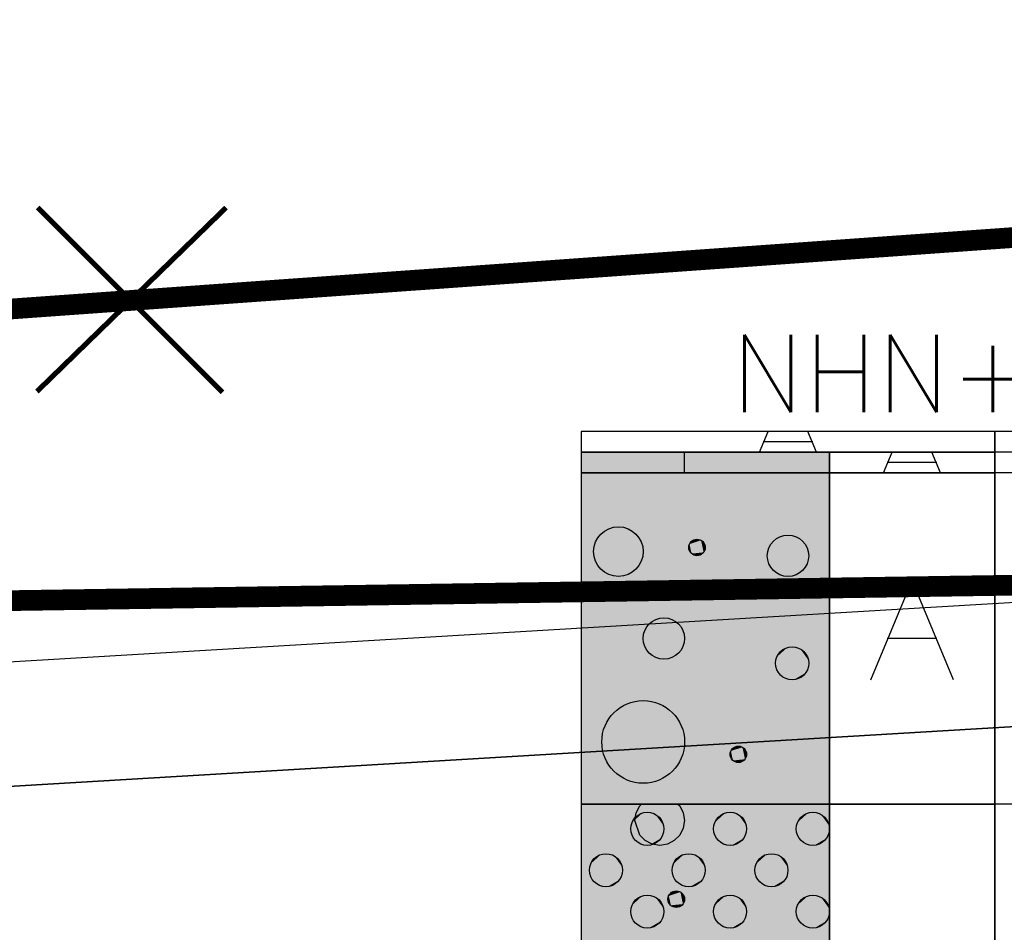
# Model space of a CAD drawing. Header units: metres. Extents: x 3458045 to 3462392, y 5482308 to 5484762.
# Tile 389 of 458: x 3461253.65 to 3461258.41, y 5484002.51 to 5484006.92. Entities that reach past the tile are written whole.
import ezdxf

# ---------------------------------------------------------------- set-up
doc = ezdxf.new("R2010")
doc.units = ezdxf.units.M
doc.linetypes.add('AUSGEZOGEN', pattern=[2, 1, 1])
doc.linetypes.add('VERDECKT', pattern=[9.525, 6.35, -3.175])
for name, color, linetype in [('BAUER_BK 2014', 1, 'CONTINUOUS'), ('SP_GELÄNDE-BESTAND', 251, 'CONTINUOUS'), ('SP_GRADIENTE', 3, 'CONTINUOUS'), ('SP_Rückbau', 40, 'AUSGEZOGEN'), ('SP_Tunnelsohle_L6-Schnitt', 2, 'CONTINUOUS'), ('WBObjGr', 7, 'CONTINUOUS'), ('WBObjSy', 7, 'CONTINUOUS'), ('WBObjTx', 7, 'CONTINUOUS')]:
    doc.layers.add(name, color=color, linetype=linetype)
doc.layers.add('SP_HILF', color=6, linetype='CONTINUOUS', plot=False)
doc.styles.add('ROMANS', font='ROMANS')

# ---------------------------------------------------------------- blocks, each defined once
blk = doc.blocks.new('A$C23D12D66')
at = {"layer": 'SP_Rückbau', "lineweight": 60, "const_width": 0.025, "flags": 128}
for points in [[(-0.4223, -0.47), (0.4223, 0.47)], [(-0.4661, 0.4263), (0.4705, -0.4394)]]:
    blk.add_lwpolyline(points, dxfattribs=at)
blk = doc.blocks.new('A$C78052E65')
at = {"layer": 'WBObjGr', "color": 7, "linetype": 'Continuous'}
for points in [[(0, 0), (-5, 0)], [(-5, 0), (-5, -10)], [(-3, 0), (-3, -10)], [(-5, -0.1), (-3, -0.1)], [(-1.0204, -0.4992), (-2, -0.4992), (-2.6, -0.1), (-3, -0.1)], [(-5, -0.2), (-3, -0.2)], [(-1.0204, -0.9984), (-2, -0.9984), (-2.6, -0.2), (-3, -0.2)], [(-5, -1.8), (-3, -1.8)], [(-1.9993, -1.8), (-2, -1.8), (-2.6, -1.8), (-3, -1.8)]]:
    blk.add_lwpolyline(points, dxfattribs=at)
at = {"layer": 'WBObjSy', "color": 7, "linetype": 'Continuous'}
for points in [[(-3, -0.1), (-3, 0), (-5, 0), (-5, -0.1), (-3, -0.1)], [(-3, -0.1), (-3, 0), (-5, 0), (-5, -0.1), (-3, -0.1)], [(-4.138, -0.1), (-4.096, 0)], [(-3.862, -0.1), (-3.904, 0)], [(-3.88, -0.05), (-4.12, -0.05)], [(-3.8, -0.2), (-3.8, -0.1), (-5, -0.1), (-5, -0.2), (-3.8, -0.2)], [(-3, -0.2), (-3, -0.1), (-3.8, -0.1), (-3.8, -0.2), (-3, -0.2)], [(-3.538, -0.2), (-3.496, -0.1)], [(-3.262, -0.2), (-3.304, -0.1)], [(-3.28, -0.15), (-3.52, -0.15)], [(-3.8, -1.8), (-3.8, -0.2), (-5, -0.2), (-5, -1.8), (-3.8, -1.8)], [(-3, -1.8), (-3, -0.2), (-3.8, -0.2), (-3.8, -1.8), (-3, -1.8)], [(-3.6, -1.2), (-3.4, -0.72)], [(-3.2, -1.2), (-3.4, -0.72)], [(-3.28, -1), (-3.52, -1)], [(-3.8, -4.4), (-3.8, -1.8), (-5, -1.8), (-5, -4.4), (-3.8, -4.4)], [(-4.88, -1.8), (-4.88, -1.8), (-4.88, -1.8)], [(-4.74, -1.88), (-4.734, -1.843), (-4.716, -1.8094), (-4.708, -1.8), (-4.532, -1.8), (-4.522, -1.8094), (-4.506, -1.843), (-4.5, -1.88), (-4.506, -1.917), (-4.522, -1.9506), (-4.55, -1.977), (-4.582, -1.9942), (-4.62, -2), (-4.656, -1.9942), (-4.69, -1.977), (-4.716, -1.9506), (-4.74, -1.88)], [(-4.48, -1.8), (-4.48, -1.8), (-4.48, -1.8)], [(-4.08, -1.8), (-4.08, -1.8), (-4.08, -1.8)], [(-3, -4.4), (-3, -1.8), (-3.8, -1.8), (-3.8, -4.4), (-3, -4.4)]]:
    blk.add_lwpolyline(points, dxfattribs=at)
at = {"layer": 'WBObjSy', "color": 30, "linetype": 'Continuous'}
for points in [[(-3.8, -0.2), (-3.8, -0.1), (-5, -0.1), (-5, -0.2), (-3.8, -0.2)], [(-3.8, -1.8), (-3.8, -0.2), (-5, -0.2), (-5, -1.8), (-3.8, -1.8)], [(-3.8, -4.4), (-3.8, -1.8), (-5, -1.8), (-5, -4.4), (-3.8, -4.4)]]:
    blk.add_lwpolyline(points, dxfattribs=at)
at = {"layer": 'WBObjSy', "color": 2, "linetype": 'Continuous'}
blk.add_lwpolyline([(-4.5, -0.2), (-4.5, -0.1), (-5, -0.1), (-5, -0.2), (-4.5, -0.2)], dxfattribs=at)
at = {"layer": 'WBObjSy', "color": 7, "linetype": 'Continuous'}
for centre, radius in [((-4.82, -0.58), 0.12), ((-4.44, -0.56), 0.04), ((-4, -0.6), 0.1), ((-4.6, -1), 0.1), ((-3.98, -1.12), 0.08), ((-4.7, -1.5), 0.2), ((-4.24, -1.56), 0.04), ((-4.68, -1.92), 0.08), ((-4.28, -1.92), 0.08), ((-4.28, -1.92), 0.08), ((-3.88, -1.92), 0.08), ((-4.88, -2.12), 0.08), ((-4.48, -2.12), 0.08), ((-4.08, -2.12), 0.08), ((-4.54, -2.26), 0.04), ((-4.68, -2.32), 0.08), ((-4.28, -2.32), 0.08), ((-3.88, -2.32), 0.08)]:
    blk.add_circle(centre, radius, dxfattribs=at)
at = {"layer": 'WBObjSy', "color": 30, "linetype": 'Continuous'}
for points in [[(-3.8, -0.2), (-3.8, -0.1), (-5, -0.2), (-5, -0.1)], [(-3.8, -1.8), (-3.8, -0.2), (-5, -1.8), (-5, -0.2)], [(-3.8, -4.4), (-3.8, -1.8), (-5, -4.4), (-5, -1.8)]]:
    blk.add_solid(points, dxfattribs=at)
at = {"layer": 'WBObjSy', "color": 2, "linetype": 'Continuous'}
blk.add_solid([(-4.5, -0.2), (-4.5, -0.1), (-5, -0.2), (-5, -0.1)], dxfattribs=at)
at = {"layer": 'WBObjSy', "color": 7, "linetype": 'Continuous'}
for points in [[(-4.93, -0.5312), (-4.9, -0.4908), (-4.856, -0.4658)], [(-4.93, -0.5312), (-4.856, -0.4658), (-4.76, -0.476)], [(-4.9, -0.4908), (-4.88, -0.476), (-4.856, -0.4658)], [(-4.856, -0.4658), (-4.832, -0.4606), (-4.808, -0.4606)], [(-4.856, -0.4658), (-4.808, -0.4606), (-4.76, -0.476)], [(-4.808, -0.4606), (-4.782, -0.4658), (-4.76, -0.476)], [(-4.9, -0.6692), (-4.93, -0.5312), (-4.76, -0.476)], [(-4.93, -0.5312), (-4.916, -0.5094), (-4.9, -0.4908)], [(-4.76, -0.476), (-4.722, -0.6506), (-4.9, -0.6692)], [(-4.76, -0.476), (-4.74, -0.4908), (-4.722, -0.5094)], [(-4.76, -0.476), (-4.722, -0.5094), (-4.702, -0.555)], [(-4.76, -0.476), (-4.702, -0.555), (-4.722, -0.6506)], [(-4.722, -0.5094), (-4.71, -0.5312), (-4.702, -0.555)], [(-4.476, -0.5438), (-4.466, -0.5302), (-4.452, -0.522)], [(-4.476, -0.5438), (-4.452, -0.522), (-4.42, -0.5254)], [(-4.466, -0.5302), (-4.46, -0.5254), (-4.452, -0.522)], [(-4.452, -0.522), (-4.444, -0.5202), (-4.436, -0.5202)], [(-4.452, -0.522), (-4.436, -0.5202), (-4.42, -0.5254)], [(-4.436, -0.5202), (-4.428, -0.522), (-4.42, -0.5254)], [(-4.94, -0.58), (-4.938, -0.555), (-4.93, -0.5312)], [(-4.93, -0.6288), (-4.94, -0.58), (-4.93, -0.5312)], [(-4.9, -0.6692), (-4.93, -0.6288), (-4.93, -0.5312)], [(-4.702, -0.555), (-4.702, -0.605), (-4.722, -0.6506)], [(-4.702, -0.555), (-4.7, -0.58), (-4.702, -0.605)], [(-4.48, -0.56), (-4.478, -0.5516), (-4.476, -0.5438)], [(-4.476, -0.5762), (-4.48, -0.56), (-4.476, -0.5438)], [(-4.466, -0.5898), (-4.476, -0.5438), (-4.42, -0.5254)], [(-4.476, -0.5438), (-4.472, -0.5364), (-4.466, -0.5302)], [(-4.466, -0.5898), (-4.476, -0.5762), (-4.476, -0.5438)], [(-4.42, -0.5254), (-4.408, -0.5836), (-4.466, -0.5898)], [(-4.42, -0.5254), (-4.412, -0.5302), (-4.408, -0.5364)], [(-4.42, -0.5254), (-4.408, -0.5364), (-4.4, -0.5516)], [(-4.42, -0.5254), (-4.4, -0.5516), (-4.408, -0.5836)], [(-4.408, -0.5364), (-4.404, -0.5438), (-4.4, -0.5516)], [(-4.4, -0.5516), (-4.4, -0.5684), (-4.408, -0.5836)], [(-4.4, -0.5684), (-4.404, -0.5762), (-4.408, -0.5836)], [(-4.4, -0.5516), (-4.4, -0.56), (-4.4, -0.5684)], [(-4.702, -0.605), (-4.71, -0.6288), (-4.722, -0.6506)], [(-4.466, -0.5898), (-4.472, -0.5836), (-4.476, -0.5762)], [(-4.408, -0.5836), (-4.436, -0.5998), (-4.466, -0.5898)], [(-4.452, -0.598), (-4.46, -0.5946), (-4.466, -0.5898)], [(-4.436, -0.5998), (-4.452, -0.598), (-4.466, -0.5898)], [(-4.436, -0.5998), (-4.444, -0.5998), (-4.452, -0.598)], [(-4.408, -0.5836), (-4.42, -0.5946), (-4.436, -0.5998)], [(-4.42, -0.5946), (-4.428, -0.598), (-4.436, -0.5998)], [(-4.408, -0.5836), (-4.412, -0.5898), (-4.42, -0.5946)], [(-4.9, -0.6692), (-4.916, -0.6506), (-4.93, -0.6288)], [(-4.722, -0.6506), (-4.808, -0.6994), (-4.9, -0.6692)], [(-4.722, -0.6506), (-4.76, -0.684), (-4.808, -0.6994)], [(-4.722, -0.6506), (-4.74, -0.6692), (-4.76, -0.684)], [(-4.856, -0.6942), (-4.88, -0.684), (-4.9, -0.6692)], [(-4.808, -0.6994), (-4.856, -0.6942), (-4.9, -0.6692)], [(-4.808, -0.6994), (-4.832, -0.6994), (-4.856, -0.6942)], [(-4.76, -0.684), (-4.782, -0.6942), (-4.808, -0.6994)], [(-4.052, -1.0874), (-4.034, -1.0606), (-4.004, -1.044)], [(-4.052, -1.0874), (-4.004, -1.044), (-3.94, -1.0508)], [(-4.034, -1.0606), (-4.02, -1.0508), (-4.004, -1.044)], [(-4.004, -1.044), (-3.988, -1.0404), (-3.972, -1.0404)], [(-4.004, -1.044), (-3.972, -1.0404), (-3.94, -1.0508)], [(-3.972, -1.0404), (-3.956, -1.044), (-3.94, -1.0508)], [(-4.06, -1.12), (-4.058, -1.1034), (-4.052, -1.0874)], [(-4.052, -1.1526), (-4.06, -1.12), (-4.052, -1.0874)], [(-4.034, -1.1794), (-4.052, -1.0874), (-3.94, -1.0508)], [(-4.052, -1.0874), (-4.044, -1.073), (-4.034, -1.0606)], [(-4.034, -1.1794), (-4.052, -1.1526), (-4.052, -1.0874)], [(-3.94, -1.0508), (-3.916, -1.167), (-4.034, -1.1794)], [(-3.94, -1.0508), (-3.926, -1.0606), (-3.916, -1.073)], [(-3.94, -1.0508), (-3.916, -1.073), (-3.902, -1.1034)], [(-3.94, -1.0508), (-3.902, -1.1034), (-3.916, -1.167)], [(-3.916, -1.073), (-3.906, -1.0874), (-3.902, -1.1034)], [(-3.902, -1.1034), (-3.902, -1.1366), (-3.916, -1.167)], [(-3.902, -1.1366), (-3.906, -1.1526), (-3.916, -1.167)], [(-3.902, -1.1034), (-3.9, -1.12), (-3.902, -1.1366)], [(-4.034, -1.1794), (-4.044, -1.167), (-4.052, -1.1526)], [(-3.916, -1.167), (-3.972, -1.1996), (-4.034, -1.1794)], [(-4.004, -1.196), (-4.02, -1.1892), (-4.034, -1.1794)], [(-3.972, -1.1996), (-4.004, -1.196), (-4.034, -1.1794)], [(-3.916, -1.167), (-3.94, -1.1892), (-3.972, -1.1996)], [(-3.94, -1.1892), (-3.956, -1.196), (-3.972, -1.1996)], [(-3.916, -1.167), (-3.926, -1.1794), (-3.94, -1.1892)], [(-3.972, -1.1996), (-3.988, -1.1996), (-4.004, -1.196)], [(-4.276, -1.5438), (-4.266, -1.5302), (-4.252, -1.522)], [(-4.276, -1.5438), (-4.252, -1.522), (-4.22, -1.5254)], [(-4.266, -1.5302), (-4.26, -1.5254), (-4.252, -1.522)], [(-4.252, -1.522), (-4.244, -1.5202), (-4.236, -1.5202)], [(-4.252, -1.522), (-4.236, -1.5202), (-4.22, -1.5254)], [(-4.236, -1.5202), (-4.228, -1.522), (-4.22, -1.5254)], [(-4.28, -1.56), (-4.278, -1.5516), (-4.276, -1.5438)], [(-4.276, -1.5762), (-4.28, -1.56), (-4.276, -1.5438)], [(-4.266, -1.5898), (-4.276, -1.5438), (-4.22, -1.5254)], [(-4.276, -1.5438), (-4.272, -1.5364), (-4.266, -1.5302)], [(-4.266, -1.5898), (-4.276, -1.5762), (-4.276, -1.5438)], [(-4.22, -1.5254), (-4.208, -1.5836), (-4.266, -1.5898)], [(-4.22, -1.5254), (-4.212, -1.5302), (-4.208, -1.5364)], [(-4.22, -1.5254), (-4.208, -1.5364), (-4.2, -1.5516)], [(-4.22, -1.5254), (-4.2, -1.5516), (-4.208, -1.5836)], [(-4.208, -1.5364), (-4.204, -1.5438), (-4.2, -1.5516)], [(-4.2, -1.5516), (-4.2, -1.5684), (-4.208, -1.5836)], [(-4.2, -1.5684), (-4.204, -1.5762), (-4.208, -1.5836)], [(-4.2, -1.5516), (-4.2, -1.56), (-4.2, -1.5684)], [(-4.266, -1.5898), (-4.272, -1.5836), (-4.276, -1.5762)], [(-4.208, -1.5836), (-4.236, -1.5998), (-4.266, -1.5898)], [(-4.252, -1.598), (-4.26, -1.5946), (-4.266, -1.5898)], [(-4.236, -1.5998), (-4.252, -1.598), (-4.266, -1.5898)], [(-4.236, -1.5998), (-4.244, -1.5998), (-4.252, -1.598)], [(-4.208, -1.5836), (-4.22, -1.5946), (-4.236, -1.5998)], [(-4.22, -1.5946), (-4.228, -1.598), (-4.236, -1.5998)], [(-4.208, -1.5836), (-4.212, -1.5898), (-4.22, -1.5946)], [(-4.88, -1.8), (-4.88, -1.8), (-4.88, -1.8)], [(-4.74, -1.88), (-4.716, -1.8094), (-4.532, -1.8)], [(-4.74, -1.88), (-4.532, -1.8), (-4.506, -1.917)], [(-4.716, -1.8094), (-4.708, -1.8), (-4.532, -1.8)], [(-4.532, -1.8), (-4.522, -1.8094), (-4.506, -1.843)], [(-4.532, -1.8), (-4.506, -1.843), (-4.506, -1.917)], [(-4.48, -1.8), (-4.48, -1.8), (-4.48, -1.8)], [(-4.08, -1.8), (-4.08, -1.8), (-4.08, -1.8)], [(-4.752, -1.8874), (-4.734, -1.8606), (-4.704, -1.844)], [(-4.752, -1.8874), (-4.704, -1.844), (-4.64, -1.8508)], [(-4.734, -1.9794), (-4.752, -1.8874), (-4.64, -1.8508)], [(-4.74, -1.88), (-4.734, -1.843), (-4.716, -1.8094)], [(-4.734, -1.8606), (-4.72, -1.8508), (-4.704, -1.844)], [(-4.64, -1.8508), (-4.616, -1.967), (-4.734, -1.9794)], [(-4.704, -1.844), (-4.688, -1.8404), (-4.672, -1.8404)], [(-4.704, -1.844), (-4.672, -1.8404), (-4.64, -1.8508)], [(-4.672, -1.8404), (-4.656, -1.844), (-4.64, -1.8508)], [(-4.64, -1.8508), (-4.626, -1.8606), (-4.616, -1.873)], [(-4.64, -1.8508), (-4.616, -1.873), (-4.602, -1.9034)], [(-4.64, -1.8508), (-4.602, -1.9034), (-4.616, -1.967)], [(-4.506, -1.843), (-4.5, -1.88), (-4.506, -1.917)], [(-4.352, -1.8874), (-4.334, -1.8606), (-4.304, -1.844)], [(-4.352, -1.8874), (-4.304, -1.844), (-4.24, -1.8508)], [(-4.352, -1.8874), (-4.334, -1.8606), (-4.304, -1.844)], [(-4.352, -1.8874), (-4.304, -1.844), (-4.24, -1.8508)], [(-4.334, -1.9794), (-4.352, -1.8874), (-4.24, -1.8508)], [(-4.334, -1.9794), (-4.352, -1.8874), (-4.24, -1.8508)], [(-4.334, -1.8606), (-4.32, -1.8508), (-4.304, -1.844)], [(-4.334, -1.8606), (-4.32, -1.8508), (-4.304, -1.844)], [(-4.24, -1.8508), (-4.216, -1.967), (-4.334, -1.9794)], [(-4.24, -1.8508), (-4.216, -1.967), (-4.334, -1.9794)], [(-4.304, -1.844), (-4.288, -1.8404), (-4.272, -1.8404)], [(-4.304, -1.844), (-4.272, -1.8404), (-4.24, -1.8508)], [(-4.304, -1.844), (-4.288, -1.8404), (-4.272, -1.8404)], [(-4.304, -1.844), (-4.272, -1.8404), (-4.24, -1.8508)], [(-4.272, -1.8404), (-4.256, -1.844), (-4.24, -1.8508)], [(-4.272, -1.8404), (-4.256, -1.844), (-4.24, -1.8508)], [(-4.24, -1.8508), (-4.226, -1.8606), (-4.216, -1.873)], [(-4.24, -1.8508), (-4.216, -1.873), (-4.202, -1.9034)], [(-4.24, -1.8508), (-4.202, -1.9034), (-4.216, -1.967)], [(-4.24, -1.8508), (-4.226, -1.8606), (-4.216, -1.873)], [(-4.24, -1.8508), (-4.216, -1.873), (-4.202, -1.9034)], [(-4.24, -1.8508), (-4.202, -1.9034), (-4.216, -1.967)], [(-3.952, -1.8874), (-3.934, -1.8606), (-3.904, -1.844)], [(-3.952, -1.8874), (-3.904, -1.844), (-3.84, -1.8508)], [(-3.934, -1.9794), (-3.952, -1.8874), (-3.84, -1.8508)], [(-3.934, -1.8606), (-3.92, -1.8508), (-3.904, -1.844)], [(-3.84, -1.8508), (-3.816, -1.967), (-3.934, -1.9794)], [(-3.904, -1.844), (-3.888, -1.8404), (-3.872, -1.8404)], [(-3.904, -1.844), (-3.872, -1.8404), (-3.84, -1.8508)], [(-3.872, -1.8404), (-3.856, -1.844), (-3.84, -1.8508)], [(-3.84, -1.8508), (-3.826, -1.8606), (-3.816, -1.873)], [(-3.84, -1.8508), (-3.816, -1.873), (-3.802, -1.9034)], [(-3.84, -1.8508), (-3.802, -1.9034), (-3.816, -1.967)], [(-4.76, -1.92), (-4.758, -1.9034), (-4.752, -1.8874)], [(-4.752, -1.9526), (-4.76, -1.92), (-4.752, -1.8874)], [(-4.752, -1.8874), (-4.744, -1.873), (-4.734, -1.8606)], [(-4.734, -1.9794), (-4.752, -1.9526), (-4.752, -1.8874)], [(-4.69, -1.977), (-4.716, -1.9506), (-4.74, -1.88)], [(-4.62, -2), (-4.69, -1.977), (-4.74, -1.88)], [(-4.74, -1.88), (-4.506, -1.917), (-4.62, -2)], [(-4.616, -1.873), (-4.606, -1.8874), (-4.602, -1.9034)], [(-4.602, -1.9034), (-4.602, -1.9366), (-4.616, -1.967)], [(-4.602, -1.9034), (-4.6, -1.92), (-4.602, -1.9366)], [(-4.36, -1.92), (-4.358, -1.9034), (-4.352, -1.8874)], [(-4.352, -1.9526), (-4.36, -1.92), (-4.352, -1.8874)], [(-4.36, -1.92), (-4.358, -1.9034), (-4.352, -1.8874)], [(-4.352, -1.9526), (-4.36, -1.92), (-4.352, -1.8874)], [(-4.352, -1.8874), (-4.344, -1.873), (-4.334, -1.8606)], [(-4.352, -1.8874), (-4.344, -1.873), (-4.334, -1.8606)], [(-4.334, -1.9794), (-4.352, -1.9526), (-4.352, -1.8874)], [(-4.334, -1.9794), (-4.352, -1.9526), (-4.352, -1.8874)], [(-4.216, -1.873), (-4.206, -1.8874), (-4.202, -1.9034)], [(-4.216, -1.873), (-4.206, -1.8874), (-4.202, -1.9034)], [(-4.202, -1.9034), (-4.202, -1.9366), (-4.216, -1.967)], [(-4.202, -1.9034), (-4.202, -1.9366), (-4.216, -1.967)], [(-4.202, -1.9034), (-4.2, -1.92), (-4.202, -1.9366)], [(-4.202, -1.9034), (-4.2, -1.92), (-4.202, -1.9366)], [(-3.96, -1.92), (-3.958, -1.9034), (-3.952, -1.8874)], [(-3.952, -1.9526), (-3.96, -1.92), (-3.952, -1.8874)], [(-3.952, -1.8874), (-3.944, -1.873), (-3.934, -1.8606)], [(-3.934, -1.9794), (-3.952, -1.9526), (-3.952, -1.8874)], [(-3.816, -1.873), (-3.806, -1.8874), (-3.802, -1.9034)], [(-3.802, -1.9034), (-3.802, -1.9366), (-3.816, -1.967)], [(-3.802, -1.9034), (-3.8, -1.92), (-3.802, -1.9366)], [(-4.506, -1.917), (-4.55, -1.977), (-4.62, -2)], [(-4.602, -1.9366), (-4.606, -1.9526), (-4.616, -1.967)], [(-4.506, -1.917), (-4.522, -1.9506), (-4.55, -1.977)], [(-4.202, -1.9366), (-4.206, -1.9526), (-4.216, -1.967)], [(-4.202, -1.9366), (-4.206, -1.9526), (-4.216, -1.967)], [(-3.802, -1.9366), (-3.806, -1.9526), (-3.816, -1.967)], [(-4.734, -1.9794), (-4.744, -1.967), (-4.752, -1.9526)], [(-4.616, -1.967), (-4.672, -1.9996), (-4.734, -1.9794)], [(-4.704, -1.996), (-4.72, -1.9892), (-4.734, -1.9794)], [(-4.672, -1.9996), (-4.704, -1.996), (-4.734, -1.9794)], [(-4.672, -1.9996), (-4.688, -1.9996), (-4.704, -1.996)], [(-4.62, -2), (-4.656, -1.9942), (-4.69, -1.977)], [(-4.616, -1.967), (-4.64, -1.9892), (-4.672, -1.9996)], [(-4.64, -1.9892), (-4.656, -1.996), (-4.672, -1.9996)], [(-4.616, -1.967), (-4.626, -1.9794), (-4.64, -1.9892)], [(-4.55, -1.977), (-4.582, -1.9942), (-4.62, -2)], [(-4.334, -1.9794), (-4.344, -1.967), (-4.352, -1.9526)], [(-4.334, -1.9794), (-4.344, -1.967), (-4.352, -1.9526)], [(-4.216, -1.967), (-4.272, -1.9996), (-4.334, -1.9794)], [(-4.216, -1.967), (-4.272, -1.9996), (-4.334, -1.9794)], [(-4.304, -1.996), (-4.32, -1.9892), (-4.334, -1.9794)], [(-4.272, -1.9996), (-4.304, -1.996), (-4.334, -1.9794)], [(-4.304, -1.996), (-4.32, -1.9892), (-4.334, -1.9794)], [(-4.272, -1.9996), (-4.304, -1.996), (-4.334, -1.9794)], [(-4.272, -1.9996), (-4.288, -1.9996), (-4.304, -1.996)], [(-4.272, -1.9996), (-4.288, -1.9996), (-4.304, -1.996)], [(-4.216, -1.967), (-4.24, -1.9892), (-4.272, -1.9996)], [(-4.216, -1.967), (-4.24, -1.9892), (-4.272, -1.9996)], [(-4.24, -1.9892), (-4.256, -1.996), (-4.272, -1.9996)], [(-4.24, -1.9892), (-4.256, -1.996), (-4.272, -1.9996)], [(-4.216, -1.967), (-4.226, -1.9794), (-4.24, -1.9892)], [(-4.216, -1.967), (-4.226, -1.9794), (-4.24, -1.9892)], [(-3.934, -1.9794), (-3.944, -1.967), (-3.952, -1.9526)], [(-3.816, -1.967), (-3.872, -1.9996), (-3.934, -1.9794)], [(-3.904, -1.996), (-3.92, -1.9892), (-3.934, -1.9794)], [(-3.872, -1.9996), (-3.904, -1.996), (-3.934, -1.9794)], [(-3.872, -1.9996), (-3.888, -1.9996), (-3.904, -1.996)], [(-3.816, -1.967), (-3.84, -1.9892), (-3.872, -1.9996)], [(-3.84, -1.9892), (-3.856, -1.996), (-3.872, -1.9996)], [(-3.816, -1.967), (-3.826, -1.9794), (-3.84, -1.9892)], [(-4.952, -2.0874), (-4.934, -2.0606), (-4.904, -2.044)], [(-4.952, -2.0874), (-4.904, -2.044), (-4.84, -2.0508)], [(-4.934, -2.0606), (-4.92, -2.0508), (-4.904, -2.044)], [(-4.904, -2.044), (-4.888, -2.0404), (-4.872, -2.0404)], [(-4.904, -2.044), (-4.872, -2.0404), (-4.84, -2.0508)], [(-4.872, -2.0404), (-4.856, -2.044), (-4.84, -2.0508)], [(-4.552, -2.0874), (-4.534, -2.0606), (-4.504, -2.044)], [(-4.552, -2.0874), (-4.504, -2.044), (-4.44, -2.0508)], [(-4.534, -2.0606), (-4.52, -2.0508), (-4.504, -2.044)], [(-4.504, -2.044), (-4.488, -2.0404), (-4.472, -2.0404)], [(-4.504, -2.044), (-4.472, -2.0404), (-4.44, -2.0508)], [(-4.472, -2.0404), (-4.456, -2.044), (-4.44, -2.0508)], [(-4.152, -2.0874), (-4.134, -2.0606), (-4.104, -2.044)], [(-4.152, -2.0874), (-4.104, -2.044), (-4.04, -2.0508)], [(-4.134, -2.0606), (-4.12, -2.0508), (-4.104, -2.044)], [(-4.104, -2.044), (-4.088, -2.0404), (-4.072, -2.0404)], [(-4.104, -2.044), (-4.072, -2.0404), (-4.04, -2.0508)], [(-4.072, -2.0404), (-4.056, -2.044), (-4.04, -2.0508)], [(-4.96, -2.12), (-4.958, -2.1034), (-4.952, -2.0874)], [(-4.952, -2.1526), (-4.96, -2.12), (-4.952, -2.0874)], [(-4.934, -2.1794), (-4.952, -2.0874), (-4.84, -2.0508)], [(-4.952, -2.0874), (-4.944, -2.073), (-4.934, -2.0606)], [(-4.934, -2.1794), (-4.952, -2.1526), (-4.952, -2.0874)], [(-4.84, -2.0508), (-4.816, -2.167), (-4.934, -2.1794)], [(-4.84, -2.0508), (-4.826, -2.0606), (-4.816, -2.073)], [(-4.84, -2.0508), (-4.816, -2.073), (-4.802, -2.1034)], [(-4.84, -2.0508), (-4.802, -2.1034), (-4.816, -2.167)], [(-4.816, -2.073), (-4.806, -2.0874), (-4.802, -2.1034)], [(-4.56, -2.12), (-4.558, -2.1034), (-4.552, -2.0874)], [(-4.552, -2.1526), (-4.56, -2.12), (-4.552, -2.0874)], [(-4.534, -2.1794), (-4.552, -2.0874), (-4.44, -2.0508)], [(-4.552, -2.0874), (-4.544, -2.073), (-4.534, -2.0606)], [(-4.534, -2.1794), (-4.552, -2.1526), (-4.552, -2.0874)], [(-4.44, -2.0508), (-4.416, -2.167), (-4.534, -2.1794)], [(-4.44, -2.0508), (-4.426, -2.0606), (-4.416, -2.073)], [(-4.44, -2.0508), (-4.416, -2.073), (-4.402, -2.1034)], [(-4.44, -2.0508), (-4.402, -2.1034), (-4.416, -2.167)], [(-4.416, -2.073), (-4.406, -2.0874), (-4.402, -2.1034)], [(-4.16, -2.12), (-4.158, -2.1034), (-4.152, -2.0874)], [(-4.152, -2.1526), (-4.16, -2.12), (-4.152, -2.0874)], [(-4.134, -2.1794), (-4.152, -2.0874), (-4.04, -2.0508)], [(-4.152, -2.0874), (-4.144, -2.073), (-4.134, -2.0606)], [(-4.134, -2.1794), (-4.152, -2.1526), (-4.152, -2.0874)], [(-4.04, -2.0508), (-4.016, -2.167), (-4.134, -2.1794)], [(-4.04, -2.0508), (-4.026, -2.0606), (-4.016, -2.073)], [(-4.04, -2.0508), (-4.016, -2.073), (-4.002, -2.1034)], [(-4.04, -2.0508), (-4.002, -2.1034), (-4.016, -2.167)], [(-4.016, -2.073), (-4.006, -2.0874), (-4.002, -2.1034)], [(-4.802, -2.1034), (-4.802, -2.1366), (-4.816, -2.167)], [(-4.802, -2.1366), (-4.806, -2.1526), (-4.816, -2.167)], [(-4.802, -2.1034), (-4.8, -2.12), (-4.802, -2.1366)], [(-4.402, -2.1034), (-4.402, -2.1366), (-4.416, -2.167)], [(-4.402, -2.1366), (-4.406, -2.1526), (-4.416, -2.167)], [(-4.402, -2.1034), (-4.4, -2.12), (-4.402, -2.1366)], [(-4.002, -2.1034), (-4.002, -2.1366), (-4.016, -2.167)], [(-4.002, -2.1366), (-4.006, -2.1526), (-4.016, -2.167)], [(-4.002, -2.1034), (-4, -2.12), (-4.002, -2.1366)], [(-4.934, -2.1794), (-4.944, -2.167), (-4.952, -2.1526)], [(-4.816, -2.167), (-4.872, -2.1996), (-4.934, -2.1794)], [(-4.904, -2.196), (-4.92, -2.1892), (-4.934, -2.1794)], [(-4.872, -2.1996), (-4.904, -2.196), (-4.934, -2.1794)], [(-4.816, -2.167), (-4.84, -2.1892), (-4.872, -2.1996)], [(-4.84, -2.1892), (-4.856, -2.196), (-4.872, -2.1996)], [(-4.816, -2.167), (-4.826, -2.1794), (-4.84, -2.1892)], [(-4.534, -2.1794), (-4.544, -2.167), (-4.552, -2.1526)], [(-4.416, -2.167), (-4.472, -2.1996), (-4.534, -2.1794)], [(-4.504, -2.196), (-4.52, -2.1892), (-4.534, -2.1794)], [(-4.472, -2.1996), (-4.504, -2.196), (-4.534, -2.1794)], [(-4.416, -2.167), (-4.44, -2.1892), (-4.472, -2.1996)], [(-4.44, -2.1892), (-4.456, -2.196), (-4.472, -2.1996)], [(-4.416, -2.167), (-4.426, -2.1794), (-4.44, -2.1892)], [(-4.134, -2.1794), (-4.144, -2.167), (-4.152, -2.1526)], [(-4.016, -2.167), (-4.072, -2.1996), (-4.134, -2.1794)], [(-4.104, -2.196), (-4.12, -2.1892), (-4.134, -2.1794)], [(-4.072, -2.1996), (-4.104, -2.196), (-4.134, -2.1794)], [(-4.016, -2.167), (-4.04, -2.1892), (-4.072, -2.1996)], [(-4.04, -2.1892), (-4.056, -2.196), (-4.072, -2.1996)], [(-4.016, -2.167), (-4.026, -2.1794), (-4.04, -2.1892)], [(-4.872, -2.1996), (-4.888, -2.1996), (-4.904, -2.196)], [(-4.576, -2.2438), (-4.566, -2.2302), (-4.552, -2.222)], [(-4.576, -2.2438), (-4.552, -2.222), (-4.52, -2.2254)], [(-4.566, -2.2898), (-4.576, -2.2438), (-4.52, -2.2254)], [(-4.576, -2.2438), (-4.572, -2.2364), (-4.566, -2.2302)], [(-4.566, -2.2302), (-4.56, -2.2254), (-4.552, -2.222)], [(-4.52, -2.2254), (-4.508, -2.2836), (-4.566, -2.2898)], [(-4.552, -2.222), (-4.544, -2.2202), (-4.536, -2.2202)], [(-4.552, -2.222), (-4.536, -2.2202), (-4.52, -2.2254)], [(-4.536, -2.2202), (-4.528, -2.222), (-4.52, -2.2254)], [(-4.52, -2.2254), (-4.512, -2.2302), (-4.508, -2.2364)], [(-4.52, -2.2254), (-4.508, -2.2364), (-4.5, -2.2516)], [(-4.52, -2.2254), (-4.5, -2.2516), (-4.508, -2.2836)], [(-4.508, -2.2364), (-4.504, -2.2438), (-4.5, -2.2516)], [(-4.472, -2.1996), (-4.488, -2.1996), (-4.504, -2.196)], [(-4.072, -2.1996), (-4.088, -2.1996), (-4.104, -2.196)], [(-4.752, -2.2874), (-4.734, -2.2606), (-4.704, -2.244)], [(-4.752, -2.2874), (-4.704, -2.244), (-4.64, -2.2508)], [(-4.734, -2.3794), (-4.752, -2.2874), (-4.64, -2.2508)], [(-4.752, -2.2874), (-4.744, -2.273), (-4.734, -2.2606)], [(-4.734, -2.2606), (-4.72, -2.2508), (-4.704, -2.244)], [(-4.64, -2.2508), (-4.616, -2.367), (-4.734, -2.3794)], [(-4.704, -2.244), (-4.688, -2.2404), (-4.672, -2.2404)], [(-4.704, -2.244), (-4.672, -2.2404), (-4.64, -2.2508)], [(-4.672, -2.2404), (-4.656, -2.244), (-4.64, -2.2508)], [(-4.64, -2.2508), (-4.626, -2.2606), (-4.616, -2.273)], [(-4.64, -2.2508), (-4.616, -2.273), (-4.602, -2.3034)], [(-4.64, -2.2508), (-4.602, -2.3034), (-4.616, -2.367)], [(-4.616, -2.273), (-4.606, -2.2874), (-4.602, -2.3034)], [(-4.58, -2.26), (-4.578, -2.2516), (-4.576, -2.2438)], [(-4.576, -2.2762), (-4.58, -2.26), (-4.576, -2.2438)], [(-4.566, -2.2898), (-4.576, -2.2762), (-4.576, -2.2438)], [(-4.566, -2.2898), (-4.572, -2.2836), (-4.576, -2.2762)], [(-4.508, -2.2836), (-4.536, -2.2998), (-4.566, -2.2898)], [(-4.508, -2.2836), (-4.52, -2.2946), (-4.536, -2.2998)], [(-4.508, -2.2836), (-4.512, -2.2898), (-4.52, -2.2946)], [(-4.5, -2.2516), (-4.5, -2.2684), (-4.508, -2.2836)], [(-4.5, -2.2684), (-4.504, -2.2762), (-4.508, -2.2836)], [(-4.5, -2.2516), (-4.5, -2.26), (-4.5, -2.2684)], [(-4.352, -2.2874), (-4.334, -2.2606), (-4.304, -2.244)], [(-4.352, -2.2874), (-4.304, -2.244), (-4.24, -2.2508)], [(-4.334, -2.3794), (-4.352, -2.2874), (-4.24, -2.2508)], [(-4.352, -2.2874), (-4.344, -2.273), (-4.334, -2.2606)], [(-4.334, -2.2606), (-4.32, -2.2508), (-4.304, -2.244)], [(-4.24, -2.2508), (-4.216, -2.367), (-4.334, -2.3794)], [(-4.304, -2.244), (-4.288, -2.2404), (-4.272, -2.2404)], [(-4.304, -2.244), (-4.272, -2.2404), (-4.24, -2.2508)], [(-4.272, -2.2404), (-4.256, -2.244), (-4.24, -2.2508)], [(-4.24, -2.2508), (-4.226, -2.2606), (-4.216, -2.273)], [(-4.24, -2.2508), (-4.216, -2.273), (-4.202, -2.3034)], [(-4.24, -2.2508), (-4.202, -2.3034), (-4.216, -2.367)], [(-4.216, -2.273), (-4.206, -2.2874), (-4.202, -2.3034)], [(-3.952, -2.2874), (-3.934, -2.2606), (-3.904, -2.244)], [(-3.952, -2.2874), (-3.904, -2.244), (-3.84, -2.2508)], [(-3.934, -2.3794), (-3.952, -2.2874), (-3.84, -2.2508)], [(-3.952, -2.2874), (-3.944, -2.273), (-3.934, -2.2606)], [(-3.934, -2.2606), (-3.92, -2.2508), (-3.904, -2.244)], [(-3.84, -2.2508), (-3.816, -2.367), (-3.934, -2.3794)], [(-3.904, -2.244), (-3.888, -2.2404), (-3.872, -2.2404)], [(-3.904, -2.244), (-3.872, -2.2404), (-3.84, -2.2508)], [(-3.872, -2.2404), (-3.856, -2.244), (-3.84, -2.2508)], [(-3.84, -2.2508), (-3.826, -2.2606), (-3.816, -2.273)], [(-3.84, -2.2508), (-3.816, -2.273), (-3.802, -2.3034)], [(-3.84, -2.2508), (-3.802, -2.3034), (-3.816, -2.367)], [(-3.816, -2.273), (-3.806, -2.2874), (-3.802, -2.3034)], [(-4.76, -2.32), (-4.758, -2.3034), (-4.752, -2.2874)], [(-4.752, -2.3526), (-4.76, -2.32), (-4.752, -2.2874)], [(-4.734, -2.3794), (-4.752, -2.3526), (-4.752, -2.2874)], [(-4.602, -2.3034), (-4.602, -2.3366), (-4.616, -2.367)], [(-4.602, -2.3034), (-4.6, -2.32), (-4.602, -2.3366)], [(-4.552, -2.298), (-4.56, -2.2946), (-4.566, -2.2898)], [(-4.536, -2.2998), (-4.552, -2.298), (-4.566, -2.2898)], [(-4.536, -2.2998), (-4.544, -2.2998), (-4.552, -2.298)], [(-4.52, -2.2946), (-4.528, -2.298), (-4.536, -2.2998)], [(-4.36, -2.32), (-4.358, -2.3034), (-4.352, -2.2874)], [(-4.352, -2.3526), (-4.36, -2.32), (-4.352, -2.2874)], [(-4.334, -2.3794), (-4.352, -2.3526), (-4.352, -2.2874)], [(-4.202, -2.3034), (-4.202, -2.3366), (-4.216, -2.367)], [(-4.202, -2.3034), (-4.2, -2.32), (-4.202, -2.3366)], [(-3.96, -2.32), (-3.958, -2.3034), (-3.952, -2.2874)], [(-3.952, -2.3526), (-3.96, -2.32), (-3.952, -2.2874)], [(-3.934, -2.3794), (-3.952, -2.3526), (-3.952, -2.2874)], [(-3.802, -2.3034), (-3.802, -2.3366), (-3.816, -2.367)], [(-3.802, -2.3034), (-3.8, -2.32), (-3.802, -2.3366)], [(-4.734, -2.3794), (-4.744, -2.367), (-4.752, -2.3526)], [(-4.616, -2.367), (-4.672, -2.3996), (-4.734, -2.3794)], [(-4.704, -2.396), (-4.72, -2.3892), (-4.734, -2.3794)], [(-4.672, -2.3996), (-4.704, -2.396), (-4.734, -2.3794)], [(-4.616, -2.367), (-4.64, -2.3892), (-4.672, -2.3996)], [(-4.616, -2.367), (-4.626, -2.3794), (-4.64, -2.3892)], [(-4.602, -2.3366), (-4.606, -2.3526), (-4.616, -2.367)], [(-4.334, -2.3794), (-4.344, -2.367), (-4.352, -2.3526)], [(-4.216, -2.367), (-4.272, -2.3996), (-4.334, -2.3794)], [(-4.304, -2.396), (-4.32, -2.3892), (-4.334, -2.3794)], [(-4.272, -2.3996), (-4.304, -2.396), (-4.334, -2.3794)], [(-4.216, -2.367), (-4.24, -2.3892), (-4.272, -2.3996)], [(-4.216, -2.367), (-4.226, -2.3794), (-4.24, -2.3892)], [(-4.202, -2.3366), (-4.206, -2.3526), (-4.216, -2.367)], [(-3.934, -2.3794), (-3.944, -2.367), (-3.952, -2.3526)], [(-3.816, -2.367), (-3.872, -2.3996), (-3.934, -2.3794)], [(-3.904, -2.396), (-3.92, -2.3892), (-3.934, -2.3794)], [(-3.872, -2.3996), (-3.904, -2.396), (-3.934, -2.3794)], [(-3.816, -2.367), (-3.84, -2.3892), (-3.872, -2.3996)], [(-3.816, -2.367), (-3.826, -2.3794), (-3.84, -2.3892)], [(-3.802, -2.3366), (-3.806, -2.3526), (-3.816, -2.367)], [(-4.672, -2.3996), (-4.688, -2.3996), (-4.704, -2.396)], [(-4.64, -2.3892), (-4.656, -2.396), (-4.672, -2.3996)], [(-4.272, -2.3996), (-4.288, -2.3996), (-4.304, -2.396)], [(-4.24, -2.3892), (-4.256, -2.396), (-4.272, -2.3996)], [(-3.872, -2.3996), (-3.888, -2.3996), (-3.904, -2.396)], [(-3.84, -2.3892), (-3.856, -2.396), (-3.872, -2.3996)]]:
    blk.add_solid(points, dxfattribs=at)
at = {"layer": 'WBObjTx', "color": 7, "style": 'ROMANS'}
blk.add_text('NHN+95.14m', height=0.37394, dxfattribs=at).set_placement((-4.2751, 0.0934))

msp = doc.modelspace()

# ---------------------------------------------------------------- linework, layer by layer
at = {"layer": 'SP_GELÄNDE-BESTAND', "const_width": 0.1}
msp.add_lwpolyline([(3461239.1844, 5484004.5191), (3461243.9725, 5484004.8128), (3461244.1844, 5484004.8417), (3461244.8201, 5484004.9283), (3461246.219, 5484004.9578), (3461246.2361, 5484004.9054), (3461246.2771, 5484004.7871), (3461246.2897, 5484004.7871), (3461246.505, 5484004.7871), (3461249.1844, 5484005.1561), (3461249.3485, 5484005.1787), (3461249.8362, 5484005.251), (3461254.1844, 5484005.5608), (3461259.1844, 5484005.9171), (3461261.4719, 5484006.0801), (3461262.3421, 5484006.2537), (3461264.0501, 5484006.6055), (3461264.1844, 5484006.6327), (3461267.2062, 5484007.2446)], dxfattribs=at)
at = {"layer": 'SP_GELÄNDE-BESTAND', "linetype": 'VERDECKT', "const_width": 0.1}
msp.add_lwpolyline([(3461394.1844, 5484006.2748), (3461232.6414, 5484003.7871)], dxfattribs=at)
at = {"layer": 'SP_GRADIENTE'}
msp.add_lwpolyline([(3461234.819, 5484002.6973), (3461417.2717, 5484013.5433)], dxfattribs=at)
at = {"layer": 'SP_HILF', "color": 1}
msp.add_lwpolyline([(3461234.9317, 5484000.8006), (3461311.1744, 5484005.3329), (3461311.1744, 5484006.6352), (3461234.8546, 5484002.0983)], dxfattribs=at)
at = {"layer": 'SP_Tunnelsohle_L6-Schnitt'}
msp.add_lwpolyline([(3461234.8546, 5484002.0983), (3461311.1744, 5484006.6352)], dxfattribs=at)

# ---------------------------------------------------------------- block references
at = {"layer": 'BAUER_BK 2014', "color": 0}
msp.add_blockref('A$C78052E65', (3461261.3621, 5484004.927), dxfattribs=at)
at = {"layer": 'SP_Rückbau', "linetype": 'AUSGEZOGEN', "rotation": 86.9409777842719}
msp.add_blockref('A$C23D12D66', (3461254.182, 5484005.5632), dxfattribs=at)

doc.saveas('drawing.dxf')
